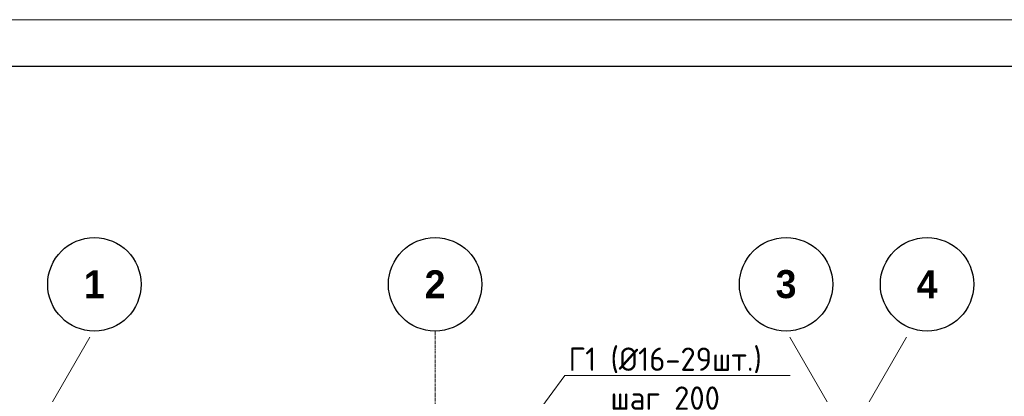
# Model space of a CAD drawing. Header units: millimetres. Extents: x 448962 to 1592680, y -326645 to -197113.
# Tile 343 of 398: x 804494 to 815041, y -248732 to -244700. Entities that reach past the tile are written whole.
import ezdxf
from ezdxf import colors
from ezdxf.entities.mleader import LeaderData, LeaderLine
from ezdxf.math import Vec2, Vec3

# ---------------------------------------------------------------- set-up
doc = ezdxf.new("R2010")
doc.units = ezdxf.units.MM
doc.linetypes.add('______5', pattern=[1100, 800, -100, 100, -100])
doc.linetypes.add('осевая', pattern=[50.8, 31.75, -6.35, 6.35, -6.35])
for name, color, linetype, lineweight in [('Оси', 40, '______5', 18), ('подоснова', 151, 'Continuous', 5), ('ТОНКИЕ', 7, 'Continuous', 9)]:
    doc.layers.add(name, color=color, linetype=linetype, lineweight=lineweight)
doc.layers.add('ТОЛСТЫЕ_ОСНОВНЫЕ', color=6, linetype='Continuous')
doc.styles.add('Century Gothic', font='GOTHIC.TTF')
doc.styles.add('GOST-2.304_Type-B', font='GOST_Common.ttf')

# ---------------------------------------------------------------- blocks, each defined once
blk = doc.blocks.new('*U17')
at = {"layer": 'ТОЛСТЫЕ_ОСНОВНЫЕ', "color": 6}
blk.add_lwpolyline([(20, 5), (886, 5), (886, 415), (20, 415)], close=True, dxfattribs=at)
at = {"layer": 'ТОНКИЕ'}
blk.add_lwpolyline([(0, 0), (891, 0), (891, 420), (0, 420)], close=True, dxfattribs=at)
blk = doc.blocks.new('NSY101')
at = {"color": 0, "linetype": 'ByBlock', "lineweight": -2}
blk.add_circle((0, 0), 50, dxfattribs=at)
blk = doc.blocks.new('оси плит')
at = {"layer": 'Оси', "color": 16, "linetype": '______5', "lineweight": 0, "transparency": 33554687}
for p, q in [((523242.3, -203649.6), (523678.4, -202894.1)), ((531542.3, -203649.6), (531106.1, -202894.1)), ((531992.3, -203649.6), (532428.4, -202894.1))]:
    blk.add_line(p, q, dxfattribs=at)
at = {"layer": 'Оси', "color": 16, "linetype": 'осевая', "lineweight": 0, "transparency": 33554687}
blk.add_line((527342.3, -202894.1), (527342.3, -231285.8), dxfattribs=at)
at = {"layer": 'Оси', "color": 16, "linetype": 'Continuous', "lineweight": 25, "transparency": 33554687, "xscale": 9.999999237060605, "yscale": 9.999999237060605, "zscale": 9.999999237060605}
for p in [(523691.7, -202390), (527341.7, -202390), (531101.7, -202390), (532611.7, -202390)]:
    blk.add_blockref('NSY101', p, dxfattribs=at)
at = {"layer": 'Оси', "color": 16, "linetype": 'Continuous', "lineweight": 25, "transparency": 33554687, "char_height": 300, "width": 385, "attachment_point": 5, "style": 'Century Gothic'}
for s, insert in [('\\A1;{\\fCentury Gothic|i0|b1;\\H300.000000;\\W1.000000;\\C16;1}\\P', (523691.7, -202390)), ('\\A1;{\\fCentury Gothic|i0|b1;\\H300.000000;\\W1.000000;\\C16;2}\\P', (527341.7, -202390)), ('\\A1;{\\fCentury Gothic|i0|b1;\\H300.000000;\\W1.000000;\\C16;3}\\P', (531101.7, -202390)), ('\\A1;{\\fCentury Gothic|i0|b1;\\H300.000000;\\W1.000000;\\C16;4}\\P', (532611.7, -202390))]:
    blk.add_mtext(s, dxfattribs=dict(at, insert=insert))
blk = doc.blocks.new('_None')

msp = doc.modelspace()

# ---------------------------------------------------------------- block references
at = {"xscale": 100, "yscale": 100, "zscale": 100}
msp.add_blockref('*U17', (797268.4, -286700.4), dxfattribs=at)
at = {"layer": 'подоснова', "color": 4, "ltscale": 0.3}
msp.add_blockref('оси плит', (281601.7, -45143.4), dxfattribs=at)

# ---------------------------------------------------------------- leaders
at = {"layer": 'подоснова', "color": 2, "ltscale": 0.3}
ml = msp.add_multileader_mtext('Standard', dxfattribs=at)
ml.set_content('Г1 (%%C16-29шт.)\\Pшаг 200', color=2, style='GOST-2.304_Type-B')
ml.set_leader_properties(color=256, linetype='ByLayer', lineweight=15)
ml.set_arrow_properties(name='NONE')
ml.build(insert=Vec2(0, 0))
ml.multileader.update_dxf_attribs({"text_left_attachment_type": 6, "text_right_attachment_type": 6, "dogleg_length": 0.1, "arrow_head_size": 18})
ctx = ml.context
ctx.base_point, ctx.char_height, ctx.arrow_head_size, ctx.landing_gap_size, ctx.plane_origin = Vec3(810333.1, -248510.1, 3.6), 250, 18, 20, Vec3(797891.1, -254365.6, 3.6)
ctx.left_attachment, ctx.right_attachment, ctx.text_align_type = 6, 6, 1
notes = []
notes.append((ctx, [(0, (1, 1, 0), (810333, -248510.1, 3.6), (1, 0), 0.1, [(0, [(809062.8, -250228.8, 3.6)], 0, [])])]))
ctx.mtext.insert, ctx.mtext.alignment, ctx.mtext.flow_direction = Vec3(811408.4, -248210.1, 3.6), 2, 5
for ctx, leaders in notes:
    for number, flags, end, landing, length, lines in leaders:
        leader = LeaderData()
        leader.index, (leader.has_last_leader_line, leader.has_dogleg_vector, leader.attachment_direction) = number, flags
        leader.last_leader_point, leader.dogleg_vector, leader.dogleg_length = Vec3(end), Vec3(landing), length
        for number, points, colour, breaks in lines:
            line = LeaderLine()
            line.index, line.vertices, line.color, line.breaks = number, Vec3.list(points), colors.encode_raw_color(colour), breaks
            leader.lines.append(line)
        ctx.leaders.append(leader)

doc.saveas('drawing.dxf')
